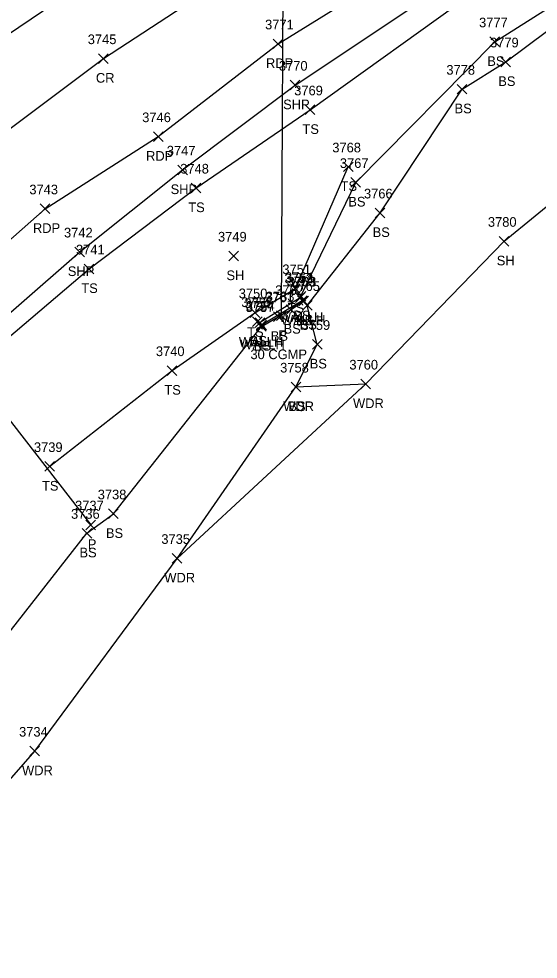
# Model space of a CAD drawing. Extents: x 1623612 to 1625808, y 621345 to 627748.
# Drawn here: x 1625243 to 1625350.8, y 627120.5 to 627315.5 of the extents above; entities that cross this region are included whole.
import ezdxf

# ---------------------------------------------------------------- set-up
doc = ezdxf.new("R2010")
doc.units = 0
for name, color, linetype in [('D_A', 7, 'Continuous'), ('D_C', 7, 'Continuous'), ('D_I', 7, 'Continuous'), ('D_TIC', 7, 'Continuous'), ('DCP', 7, 'Continuous'), ('DHW', 7, 'Continuous'), ('L_A', 7, 'Continuous'), ('L_I', 7, 'Continuous'), ('L_TIC', 7, 'Continuous'), ('LAWA', 7, 'Continuous'), ('LELB', 7, 'Continuous'), ('LSOGP', 7, 'Continuous'), ('P_A', 7, 'Continuous'), ('P_I', 7, 'Continuous'), ('P_TIC', 7, 'Continuous'), ('PET', 7, 'Continuous'), ('PRC', 7, 'Continuous'), ('PSP', 7, 'Continuous')]:
    doc.layers.add(name, color=color, linetype=linetype)

msp = doc.modelspace()

# ---------------------------------------------------------------- linework, layer by layer
at = {"layer": 'D_TIC'}
for points in [[(1625300.39, 627256.63), (1625302.39, 627258.63)], [(1625302.39, 627256.63), (1625300.39, 627258.63)], [(1625300.39, 627256.63), (1625302.39, 627258.63)], [(1625302.39, 627256.63), (1625300.39, 627258.63)], [(1625300.84, 627256.02), (1625302.84, 627258.02)], [(1625302.84, 627256.02), (1625300.84, 627258.02)], [(1625296.51, 627252.9), (1625298.51, 627254.9)], [(1625298.51, 627252.9), (1625296.51, 627254.9)], [(1625292.07, 627251.49), (1625294.07, 627253.49)], [(1625294.07, 627251.49), (1625292.07, 627253.49)], [(1625292.07, 627251.49), (1625294.07, 627253.49)], [(1625294.07, 627251.49), (1625292.07, 627253.49)], [(1625292.39, 627250.95), (1625294.39, 627252.95)], [(1625294.39, 627250.95), (1625292.39, 627252.95)], [(1625256.94, 627209.55), (1625258.94, 627211.55)], [(1625258.94, 627209.55), (1625256.94, 627211.55)]]:
    msp.add_lwpolyline(points, dxfattribs=at)
at = {"layer": 'DCP'}
for points in [[(1625297.51, 627253.9), (1625298.49, 627446.36)], [(1625211.57, 627270.18), (1625257.94, 627210.55)]]:
    msp.add_lwpolyline(points, dxfattribs=at)
at = {"layer": 'DHW'}
for points in [[(1625301.39, 627257.63), (1625301.84, 627257.02), (1625293.39, 627251.95), (1625293.07, 627252.49)], [(1625301.39, 627257.63), (1625293.07, 627252.49)]]:
    msp.add_lwpolyline(points, dxfattribs=at)
at = {"layer": 'L_TIC'}
for points in [[(1625340.78, 627309.69), (1625342.78, 627311.69)], [(1625342.78, 627309.69), (1625340.78, 627311.69)], [(1625343.06, 627305.53), (1625345.06, 627307.53)], [(1625345.06, 627305.53), (1625343.06, 627307.53)], [(1625333.99, 627299.87), (1625335.99, 627301.87)], [(1625335.99, 627299.87), (1625333.99, 627301.87)], [(1625302.46, 627295.59), (1625304.46, 627297.59)], [(1625304.46, 627295.59), (1625302.46, 627297.59)], [(1625310.37, 627283.77), (1625312.37, 627285.77)], [(1625312.37, 627283.77), (1625310.37, 627285.77)], [(1625311.93, 627280.54), (1625313.93, 627282.54)], [(1625313.93, 627280.54), (1625311.93, 627282.54)], [(1625278.76, 627279.38), (1625280.76, 627281.38)], [(1625280.76, 627279.38), (1625278.76, 627281.38)], [(1625316.99, 627274.22), (1625318.99, 627276.22)], [(1625318.99, 627274.22), (1625316.99, 627276.22)], [(1625342.7, 627268.34), (1625344.7, 627270.34)], [(1625344.7, 627268.34), (1625342.7, 627270.34)], [(1625286.61, 627265.28), (1625288.61, 627267.28)], [(1625288.61, 627265.28), (1625286.61, 627267.28)], [(1625256.57, 627262.61), (1625258.57, 627264.61)], [(1625258.57, 627262.61), (1625256.57, 627264.61)], [(1625299.39, 627258.52), (1625301.39, 627260.52)], [(1625301.39, 627258.52), (1625299.39, 627260.52)], [(1625300.55, 627256.93), (1625302.55, 627258.93)], [(1625302.55, 627256.93), (1625300.55, 627258.93)], [(1625301.1, 627255.94), (1625303.1, 627257.94)], [(1625303.1, 627255.94), (1625301.1, 627257.94)], [(1625301.85, 627255.04), (1625303.85, 627257.04)], [(1625303.85, 627255.04), (1625301.85, 627257.04)], [(1625290.99, 627253.53), (1625292.99, 627255.53)], [(1625292.99, 627253.53), (1625290.99, 627255.53)], [(1625295.85, 627252.7), (1625297.85, 627254.7)], [(1625297.85, 627252.7), (1625295.85, 627254.7)], [(1625298.51, 627254.19), (1625300.51, 627256.19)], [(1625300.51, 627254.19), (1625298.51, 627256.19)], [(1625291.48, 627251.7), (1625293.48, 627253.7)], [(1625293.48, 627251.7), (1625291.48, 627253.7)], [(1625292.35, 627250.67), (1625294.35, 627252.67)], [(1625294.35, 627250.67), (1625292.35, 627252.67)], [(1625292.35, 627250.67), (1625294.35, 627252.67)], [(1625294.35, 627250.67), (1625292.35, 627252.67)], [(1625303.93, 627246.97), (1625305.93, 627248.97)], [(1625305.93, 627246.97), (1625303.93, 627248.97)], [(1625273.8, 627241.53), (1625275.8, 627243.53)], [(1625275.8, 627241.53), (1625273.8, 627243.53)], [(1625299.5, 627238.13), (1625301.5, 627240.13)], [(1625301.5, 627238.13), (1625299.5, 627240.13)], [(1625299.5, 627238.13), (1625301.5, 627240.13)], [(1625301.5, 627238.13), (1625299.5, 627240.13)], [(1625314, 627238.75), (1625316, 627240.75)], [(1625316, 627238.75), (1625314, 627240.75)], [(1625248.4, 627221.65), (1625250.4, 627223.65)], [(1625250.4, 627221.65), (1625248.4, 627223.65)], [(1625261.64, 627211.84), (1625263.64, 627213.84)], [(1625263.64, 627211.84), (1625261.64, 627213.84)], [(1625256.15, 627207.81), (1625258.15, 627209.81)], [(1625258.15, 627207.81), (1625256.15, 627209.81)], [(1625274.84, 627202.6), (1625276.84, 627204.6)], [(1625276.84, 627202.6), (1625274.84, 627204.6)], [(1625245.32, 627162.64), (1625247.32, 627164.64)], [(1625247.32, 627162.64), (1625245.32, 627164.64)]]:
    msp.add_lwpolyline(points, dxfattribs=at)
at = {"layer": 'LAWA'}
msp.add_lwpolyline([(1625415.15, 627106.89), (1625382.7, 627098.88), (1625336.27, 627080.42), (1625320.48, 627063.82), (1625320.52, 627063.67), (1625304.7, 627054.6), (1625267.78, 627034.56), (1625224.16, 627026.96), (1625202.12, 627004.43), (1625150.28, 626974.64), (1625120.61, 626985.6), (1625102.29, 627003.55), (1625124.36, 627037.24), (1625145.75, 627068.46), (1625178.32, 627095.73), (1625213.7, 627126.41), (1625246.32, 627163.64), (1625275.84, 627203.6), (1625300.5, 627239.13), (1625315, 627239.75)], dxfattribs=at)
at = {"layer": 'LELB'}
for points in [[(1625111, 627101.13), (1625130.83, 627129.7), (1625156.28, 627161.64), (1625181.98, 627191.95), (1625204.33, 627215.18), (1625231.94, 627241.85), (1625257.57, 627263.61), (1625279.76, 627280.38), (1625303.46, 627296.59), (1625337.41, 627320.97), (1625377.29, 627343.7), (1625408.84, 627358.2), (1625449.74, 627375.28), (1625489.49, 627389.68), (1625533.09, 627402.6), (1625571.15, 627412.06), (1625624.18, 627419.27), (1625663.51, 627421.72), (1625706.22, 627423.86), (1625739.39, 627422.48), (1625780.2, 627420.23)], [(1625173.57, 627103.31), (1625198.3, 627138.01), (1625235.5, 627181.26), (1625257.15, 627208.81), (1625262.64, 627212.84), (1625293.35, 627251.67), (1625296.85, 627253.7), (1625299.51, 627255.19), (1625302.1, 627256.94), (1625301.55, 627257.93), (1625312.93, 627281.54), (1625341.78, 627310.69), (1625378.89, 627334.21), (1625411.91, 627351.77), (1625451.38, 627369.19), (1625491.07, 627383.46), (1625534.23, 627395.83), (1625572.47, 627404.98), (1625624.05, 627411.53), (1625663.08, 627414.27), (1625705.62, 627414.88), (1625729.22, 627414.11), (1625728.31, 627412.09)], [(1625300.5, 627239.13), (1625304.93, 627247.97), (1625302.85, 627256.04), (1625317.99, 627275.22), (1625334.99, 627300.87), (1625344.06, 627306.53), (1625379.52, 627332.99), (1625413.41, 627349.13), (1625452.73, 627364.82), (1625492.21, 627380.77), (1625534.81, 627392.22), (1625573.44, 627399.95), (1625624.56, 627404.74), (1625662.48, 627405.79), (1625704.92, 627408.42), (1625728.31, 627412.09)], [(1625249.4, 627222.65), (1625274.8, 627242.53), (1625291.99, 627254.53), (1625300.39, 627259.52), (1625311.37, 627284.77)], [(1625292.48, 627252.7), (1625293.35, 627251.67)]]:
    msp.add_lwpolyline(points, dxfattribs=at)
at = {"layer": 'LSOGP'}
msp.add_lwpolyline([(1625178.32, 627095.73), (1625213.7, 627126.41), (1625246.32, 627163.64), (1625275.84, 627203.6), (1625315, 627239.75), (1625343.7, 627269.34), (1625369.47, 627290.4)], dxfattribs=at)
at = {"layer": 'P_TIC'}
for points in [[(1625295.8, 627309.27), (1625297.8, 627311.27)], [(1625297.8, 627309.27), (1625295.8, 627311.27)], [(1625259.57, 627306.21), (1625261.57, 627308.21)], [(1625261.57, 627306.21), (1625259.57, 627308.21)], [(1625299.33, 627300.71), (1625301.33, 627302.71)], [(1625301.33, 627300.71), (1625299.33, 627302.71)], [(1625270.93, 627290.03), (1625272.93, 627292.03)], [(1625272.93, 627290.03), (1625270.93, 627292.03)], [(1625275.98, 627283.12), (1625277.98, 627285.12)], [(1625277.98, 627283.12), (1625275.98, 627285.12)], [(1625247.45, 627275.07), (1625249.45, 627277.07)], [(1625249.45, 627275.07), (1625247.45, 627277.07)], [(1625254.64, 627266.13), (1625256.64, 627268.13)], [(1625256.64, 627266.13), (1625254.64, 627268.13)]]:
    msp.add_lwpolyline(points, dxfattribs=at)
at = {"layer": 'PET'}
msp.add_lwpolyline([(1625085.4, 627094.25), (1625110.27, 627129.17), (1625131.75, 627158.75), (1625155.63, 627186.85), (1625182.85, 627215.54), (1625208.2, 627240.19), (1625221.56, 627252.36), (1625248.45, 627276.07), (1625271.93, 627291.03), (1625296.8, 627310.27), (1625331.39, 627331.71), (1625373.16, 627355.88), (1625402.91, 627369.89), (1625447, 627387.72), (1625485.15, 627401.55), (1625532.49, 627414.31), (1625569.15, 627422.13), (1625624.7, 627430.37), (1625663.96, 627433.7), (1625707.55, 627434.84), (1625740.73, 627434.04), (1625783.87, 627430.92)], dxfattribs=at)
at = {"layer": 'PRC'}
for points in [[(1625792.68, 627459.81), (1625752.01, 627462.3), (1625712.17, 627462.44), (1625670.97, 627461.5), (1625632.33, 627458.42), (1625595.29, 627453.83), (1625553.12, 627446.65), (1625514.39, 627438.17), (1625484.1, 627430.19), (1625416.72, 627407.88), (1625381.04, 627392.28), (1625336.95, 627371.45), (1625306.81, 627354.09), (1625273.07, 627334.02), (1625240.42, 627311.93), (1625203.88, 627285.7), (1625180.94, 627267.49), (1625158.54, 627247.08), (1625127.91, 627216.66), (1625109.17, 627195.82), (1625080.92, 627162.34), (1625061.45, 627135.11), (1625041.85, 627107.05)], [(1625234.51, 627287.77), (1625260.57, 627307.21), (1625288.66, 627325.61), (1625321.79, 627345.31), (1625366.63, 627369.57), (1625395.66, 627383.57), (1625442.85, 627402.94), (1625480.48, 627416.13), (1625529.86, 627429.74), (1625566.79, 627436.89), (1625625.45, 627445.69), (1625663.4, 627448.8), (1625708.22, 627450.49), (1625743.86, 627449.51), (1625788.41, 627445.83)]]:
    msp.add_lwpolyline(points, dxfattribs=at)
at = {"layer": 'PSP'}
msp.add_lwpolyline([(1625108.38, 627102.81), (1625128.19, 627131.96), (1625153.78, 627164.79), (1625179.21, 627194.48), (1625201.56, 627217.89), (1625229.72, 627244.56), (1625255.64, 627267.13), (1625276.98, 627284.12), (1625300.33, 627301.71), (1625335.15, 627324.9), (1625375.44, 627347.8), (1625406.32, 627362.88), (1625448.69, 627381.31), (1625487.83, 627394.48), (1625532.78, 627406.83), (1625570.78, 627414.59), (1625624.36, 627422.79), (1625663.55, 627425.73), (1625706.52, 627426.77), (1625740.26, 627425.81), (1625780.96, 627423.03)], dxfattribs=at)

# ---------------------------------------------------------------- texts
at = {"layer": 'D_A'}
for s, p in [('WALLH', (1625296.98, 627252.63)), ('WALLH', (1625296.98, 627252.63)), ('WALLH', (1625297.43, 627252.02)), ('P', (1625296.88, 627248.9)), ('WALLH', (1625288.66, 627247.49)), ('WALLH', (1625288.66, 627247.49)), ('WALLH', (1625288.98, 627246.95)), ('P', (1625257.32, 627205.55))]:
    msp.add_text(s, height=2, dxfattribs=at).set_placement(p)
at = {"layer": 'D_C'}
msp.add_text('30 CGMP', height=2, dxfattribs=at).set_placement((1625291.07, 627244.9))
at = {"layer": 'D_I'}
for s, p in [('3752', (1625298.13, 627260.63)), ('3752', (1625298.13, 627260.63)), ('3753', (1625298.58, 627260.02)), ('3783', (1625294.25, 627256.9)), ('3755', (1625289.81, 627255.49)), ('3755', (1625289.81, 627255.49)), ('3754', (1625290.13, 627254.95)), ('3737', (1625254.68, 627213.55))]:
    msp.add_text(s, height=2, dxfattribs=at).set_placement(p)
at = {"layer": 'L_A'}
for s, p in [('BS', (1625340.22, 627305.69)), ('BS', (1625342.5, 627301.53)), ('BS', (1625333.43, 627295.87)), ('TS', (1625301.87, 627291.59)), ('TS', (1625309.78, 627279.77)), ('BS', (1625311.38, 627276.54)), ('TS', (1625278.17, 627275.38)), ('BS', (1625316.43, 627270.22)), ('SH', (1625342.19, 627264.34)), ('SH', (1625286.1, 627261.28)), ('TS', (1625255.97, 627258.61)), ('TS', (1625298.8, 627254.52)), ('BS', (1625299.99, 627252.93)), ('BS', (1625300.54, 627251.94)), ('BS', (1625301.29, 627251.04)), ('TS', (1625290.4, 627249.53)), ('BS', (1625297.95, 627250.19)), ('BS', (1625290.93, 627247.7)), ('BS', (1625295.29, 627248.7)), ('BS', (1625291.79, 627246.67)), ('BS', (1625291.79, 627246.67)), ('BS', (1625303.37, 627242.97)), ('TS', (1625273.21, 627237.53)), ('WDR', (1625297.87, 627234.13)), ('BS', (1625298.94, 627234.13)), ('WDR', (1625312.36, 627234.75)), ('TS', (1625247.81, 627217.65)), ('BS', (1625261.08, 627207.84)), ('BS', (1625255.59, 627203.81)), ('WDR', (1625273.2, 627198.6)), ('WDR', (1625243.68, 627158.64))]:
    msp.add_text(s, height=2, dxfattribs=at).set_placement(p)
at = {"layer": 'L_I'}
for s, p in [('3777', (1625338.52, 627313.69)), ('3779', (1625340.79, 627309.53)), ('3778', (1625331.73, 627303.87)), ('3769', (1625300.15, 627299.59)), ('3768', (1625308.06, 627287.77)), ('3767', (1625309.63, 627284.54)), ('3748', (1625276.5, 627283.38)), ('3766', (1625314.63, 627278.22)), ('3780', (1625340.35, 627272.34)), ('3749', (1625284.34, 627269.28)), ('3741', (1625254.87, 627266.61)), ('3751', (1625297.7, 627262.52)), ('3764', (1625298.24, 627260.93)), ('3763', (1625298.79, 627259.94)), ('3765', (1625299.54, 627259.04)), ('3750', (1625288.64, 627257.53)), ('3761', (1625294.11, 627256.7)), ('3762', (1625296.2, 627258.19)), ('3756', (1625289.17, 627255.7)), ('3757', (1625290.09, 627254.67)), ('3757', (1625290.09, 627254.67)), ('3759', (1625301.67, 627250.97)), ('3740', (1625271.45, 627245.53)), ('3758', (1625297.24, 627242.13)), ('3758', (1625297.24, 627242.13)), ('3760', (1625311.6, 627242.75)), ('3739', (1625246.14, 627225.65)), ('3738', (1625259.38, 627215.84)), ('3736', (1625253.84, 627211.81)), ('3735', (1625272.58, 627206.6)), ('3734', (1625243.06, 627166.64))]:
    msp.add_text(s, height=2, dxfattribs=at).set_placement(p)
at = {"layer": 'P_A'}
for s, p in [('RDP', (1625294.29, 627305.27)), ('CR', (1625259, 627302.21)), ('SHP', (1625297.86, 627296.71)), ('RDP', (1625269.42, 627286.03)), ('SHP', (1625274.51, 627279.12)), ('RDP', (1625245.93, 627271.07)), ('SHP', (1625253.17, 627262.13))]:
    msp.add_text(s, height=2, dxfattribs=at).set_placement(p)
at = {"layer": 'P_I'}
for s, p in [('3771', (1625294.11, 627313.27)), ('3745', (1625257.31, 627310.21)), ('3770', (1625296.98, 627304.71)), ('3746', (1625268.61, 627294.03)), ('3747', (1625273.72, 627287.12)), ('3743', (1625245.19, 627279.07)), ('3742', (1625252.38, 627270.13))]:
    msp.add_text(s, height=2, dxfattribs=at).set_placement(p)

doc.saveas('drawing.dxf')
